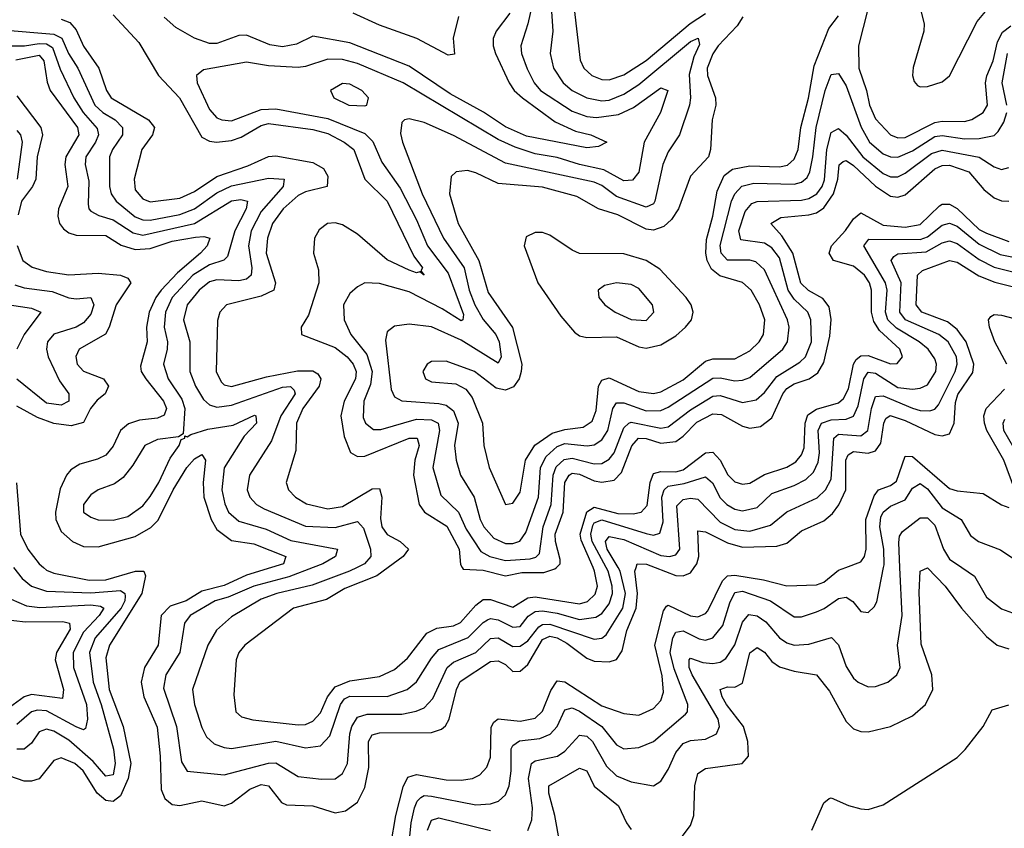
# Model space of a CAD drawing. Header units: inches. Extents: x 884549 to 1028252, y 526810 to 653624.
# Tile 895 of 1056: x 981078 to 983738, y 639295 to 641481. Entities that reach past the tile are written whole.
import ezdxf

# ---------------------------------------------------------------- set-up
doc = ezdxf.new("R2010")
doc.units = ezdxf.units.IN
doc.header["$MEASUREMENT"] = 0
doc.layers.add('A9683', color=7, linetype='Continuous')
doc.layers.add('A9684', color=7, linetype='Continuous')

msp = doc.modelspace()

# ---------------------------------------------------------------- linework, layer by layer
at = {"layer": 'A9683', "color": 5}
for points, elevation in [([(981141.9, 640000), (981150, 639993.2), (981170, 639984.3), (981265.5, 639965.5), (981310, 639966.4), (981390.1, 639990.1), (981412.9, 639990), (981417.2, 639977.2), (981407.8, 639930), (981320, 639790), (981310, 639755.6), (981319.1, 639670), (981357.1, 639570), (981377.7, 639470), (981370.8, 639430), (981350, 639383), (981330, 639367.4), (981310, 639370.5), (981287.4, 639390), (981248.9, 639450), (981226.4, 639470), (981190, 639485.1), (981170, 639478.6), (981130, 639429.1), (981110, 639422.6), (981090, 639422.5), (981030, 639443)], 2380), ([(981061.3, 640000), (981084.8, 639970), (981110, 639949.4), (981150, 639935.7), (981270, 639931.8), (981350, 639937.6), (981361.5, 639930), (981362.2, 639922.2), (981361.7, 639910), (981352.2, 639890), (981281.6, 639810), (981266.5, 639770), (981276.6, 639690), (981298.1, 639630), (981330.8, 639509.2), (981335.4, 639470), (981330, 639439.9), (981310, 639435.8), (981275.8, 639475.8), (981210, 639533), (981170, 639557.9), (981150, 639563.3), (981130, 639555.5), (981110, 639525.2), (981090, 639508.5), (981070, 639508.5)], 2360), ([(981758.1, 640000), (981690, 639979.1), (981630, 639951.4), (981570, 639935.9), (981527.3, 639910), (981484.2, 639895.8), (981459.9, 639870), (981451.7, 639790), (981414.4, 639730), (981405.9, 639690), (981412.7, 639650), (981448.8, 639568.8), (981457.1, 639490), (981459.8, 639399.8), (981470, 639376), (981490, 639359.3), (981510, 639356.3), (981570, 639369.3), (981630, 639355.6), (981650, 639363.3), (981699.1, 639400.9), (981730, 639413.3), (981750.1, 639410), (981785.2, 639365.2), (981798.3, 639358.3), (981870, 639355.4), (981930, 639336.5), (981958, 639342), (981990, 639366), (982010, 639405), (982020.9, 639459.1), (982019.6, 639530), (982030, 639547.3), (982050, 639553.1), (982190, 639554.3), (982217.1, 639562.9), (982227.9, 639572.1), (982237.7, 639590), (982257.5, 639670), (982267.8, 639692.2), (982350, 639745.5), (982370, 639747.7), (982390, 639737.7), (982410, 639718.8), (982430, 639719.7), (982450, 639738.1), (982490, 639805.6), (982510, 639814.1), (982530, 639809.8), (982555.9, 639795.9), (982610, 639754.9), (982630, 639746.7), (982670, 639744.8), (982690, 639751.6), (982705.4, 639774.6), (982718, 639830), (982743.1, 639890), (982746.6, 639930), (982739.5, 639990), (982742.8, 640000)], 2420), ([(981870.4, 640000), (981805, 639975), (981710.1, 639950), (981640.5, 639919.5), (981606, 639910), (981538.6, 639870), (981523, 639850), (981510.4, 639770), (981472.6, 639710), (981466.4, 639673.6), (981500.9, 639570), (981514.9, 639474.9), (981530, 639449.6), (981630, 639439.5), (981750, 639471), (981770, 639472.2), (981830, 639434.9), (981892.6, 639427.4), (981930, 639429.1), (981950, 639442.8), (981963.1, 639470), (981969.2, 639550), (981974.8, 639570), (981990, 639595.1), (982016.1, 639603.9), (982110, 639603.6), (982148.4, 639611.6), (982170, 639621.1), (982194.2, 639645.8), (982232.6, 639730), (982250, 639744.4), (982310, 639770.6), (982350, 639807.9), (982370, 639809.8), (982410, 639786.2), (982430, 639787.1), (982450, 639801.8), (982480.3, 639839.7), (982490, 639845.8), (982510, 639846.8), (982630, 639806.6), (982650, 639809), (982661.8, 639818.2), (982707.2, 639890), (982714.5, 639930), (982700.3, 639990), (982694.4, 640000)], 2440), ([(981989.1, 640000), (981968.9, 639990), (981867.4, 639952.6), (981772.7, 639930), (981730, 639914.7), (981650, 639867), (981609.3, 639830.7), (981586.1, 639790), (981544.7, 639670), (981550.1, 639630), (981570, 639567.1), (981582.5, 639542.5), (981603.2, 639523.2), (981630, 639513), (981650, 639510.9), (981770, 639530.8), (981850, 639512.8), (981890, 639518.3), (981915.2, 639544.8), (981944.3, 639630), (981955.4, 639644.6), (981970, 639652.4), (982070, 639651.7), (982124.1, 639670), (982150, 639691), (982190, 639755.2), (982210, 639778.5), (982289.6, 639810.4), (982330, 639851.8), (982341.7, 639858.3), (982350, 639861.9), (982370, 639858.9), (982410, 639838.4), (982430, 639840.7), (982451.5, 639868.5), (982470, 639881.1), (982490, 639882.6), (982530, 639876.5), (982590, 639859.2), (982634.5, 639865.5), (982650, 639875.6), (982670, 639901.4), (982678.8, 639930), (982678.3, 639950), (982667.6, 639990), (982662.2, 640000)], 2460), ([(982073.3, 640000), (982042.9, 639977.2), (981956.5, 639943.5), (981906.2, 639913.8), (981817.7, 639890), (981685.9, 639790), (981669.6, 639770), (981662.9, 639750), (981656.1, 639656.1), (981662, 639610), (981676.8, 639596.8), (981707.9, 639587.9), (981830, 639574.5), (981850, 639576), (981870, 639584.5), (981890, 639607.2), (981909.5, 639650.5), (981930, 639677.9), (981970, 639693.3), (982050, 639705.2), (982090, 639724.4), (982125, 639755), (982177.7, 639822.3), (982204.2, 639835.8), (982250, 639842.8), (982268.2, 639851.8), (982310, 639898.4), (982330, 639913.7), (982350, 639913.4), (982410, 639892.9), (982450, 639918.5), (982470, 639921.1), (982590, 639901.6), (982611.9, 639908.1), (982632.2, 639927.8), (982638.3, 639950), (982630.9, 639990), (982626.5, 640000)], 2480), ([(982080.1, 639250), (982093.8, 639330), (982113.3, 639406.7), (982126.6, 639433.4), (982150, 639440.7), (982230, 639425.9), (982270, 639425.1), (982301.1, 639430), (982320.6, 639439.4), (982339.7, 639460.3), (982350, 639487.6), (982351.8, 639568.2), (982358.2, 639581.8), (982370, 639591.2), (982430, 639584.6), (982470, 639592.9), (982490, 639611.3), (982512.8, 639667.2), (982530, 639694), (982550, 639691.4), (982650, 639626.5), (982710, 639605), (982750, 639600.5), (982790, 639618.8), (982810, 639640.9), (982816.7, 639663.3), (982813, 639707), (982793.3, 639790), (982817.2, 639882.8), (982824.7, 639895.3), (982830, 639898.4), (982890, 639869.6), (982910, 639866.5), (982930, 639875.4), (982936.8, 639883.2), (982976.3, 639963.7), (982990, 639977.8), (983010, 639979.7), (983086.8, 639966.8), (983150, 639950.6), (983230, 639953.3), (983250, 639960.5), (983290, 639992.7), (983309.7, 640000)], 2380), ([(982125.2, 639210), (982135.5, 639310), (982144, 639350), (982151.7, 639368.3), (982161.5, 639378.5), (982170, 639383.8), (982190, 639381.6), (982310, 639358.7), (982350, 639361.3), (982371.3, 639368.7), (982390, 639385.5), (982399.7, 639410), (982405.2, 639450), (982405.8, 639510), (982410, 639518.8), (982428.2, 639531.8), (982482.6, 639537.4), (982510.8, 639549.2), (982529.7, 639570.3), (982550, 639615.5), (982570, 639620.4), (982590, 639611.7), (982650, 639570), (982690, 639520.4), (982710.1, 639510.1), (982750, 639513.4), (982790, 639530.1), (982876, 639604), (982881.4, 639610), (982883.1, 639630), (982846.2, 639726.2), (982835, 639770), (982841.9, 639810), (982850, 639825.2), (982870, 639828.6), (982913, 639807), (982930, 639803.6), (982950.2, 639809.8), (982977.1, 639842.9), (982995.9, 639904.1), (983010, 639932.8), (983030, 639935.8), (983105.7, 639910), (983170, 639866.3), (983190, 639866.4), (983230, 639880.5), (983250.9, 639889.1), (983290, 639916), (983310, 639919.6), (983328.3, 639908.3), (983350, 639881.1), (983370, 639878.4), (983386.2, 639893.8), (983392.9, 639907.1), (983411.6, 640000)], 2360), ([(982272.8, 640000), (982275.4, 639995.4), (982330, 639992.8), (982390, 639977.8), (982433.8, 639986.2), (982493.8, 639986.2), (982523.8, 639996.2), (982527.6, 640000)], 2520), ([(982450, 639289.2), (982461.7, 639318.3), (982463, 639350), (982452.6, 639430), (982460.8, 639470), (982470, 639477.3), (982530.5, 639490), (982550, 639503.3), (982590, 639547.2), (982610, 639544), (982625.5, 639530), (982663, 639463), (982690, 639436.8), (982730, 639420.5), (982789.8, 639410.2), (982810, 639422.3), (982830, 639454.4), (982850, 639500.1), (982870, 639524.2), (982890, 639532.2), (982930, 639535.7), (982960.5, 639550), (982968.6, 639570), (982964.2, 639590), (982894.1, 639710), (982886.5, 639730), (982885.9, 639750), (982890, 639755.4), (982923.5, 639743.5), (982950, 639740.1), (982970, 639744.5), (982985.7, 639754.3), (983010, 639791.3), (983030, 639852.7), (983047.1, 639872.9), (983070, 639869.4), (983093, 639853), (983130, 639809.7), (983150, 639796.3), (983170, 639790.1), (983210, 639792.8), (983270.9, 639810.9), (983290, 639791.3), (983310, 639732), (983330, 639700.6), (983342.6, 639690), (983370, 639677.7), (983390, 639678.5), (983423.1, 639690), (983447.2, 639710), (983456, 639730), (983449, 639790), (983461.7, 639870), (983455.5, 640000)], 2340), ([(982794.1, 640000), (982850, 639978), (982870, 639977.7), (982890, 639985.9), (982899.8, 640000)], 2420), ([(982867.5, 639272.5), (982890, 639302.8), (982899.2, 639330), (982901.4, 639410), (982910, 639442.9), (982930, 639456.3), (983029.9, 639470.1), (983046.6, 639490), (983045.2, 639530), (983033.1, 639570), (982987.5, 639630), (982975, 639650), (982969.9, 639670), (982990, 639677.4), (983010, 639676.8), (983030, 639687.5), (983050, 639769.5), (983070, 639783.6), (983090, 639771), (983110, 639746.1), (983130, 639731.7), (983170, 639719.7), (983230, 639709.5), (983265.4, 639665.4), (983310, 639584.1), (983330, 639564), (983350, 639556.8), (983370, 639555.9), (983430, 639570.1), (983490, 639598.9), (983524.9, 639630), (983544.7, 639670), (983541.7, 639710), (983513.2, 639793.2), (983507.6, 639932.4), (983510, 639990.3), (983530, 639999.4), (983578.3, 639950), (983621.8, 639890), (983690, 639813.7), (983718.6, 639790), (983750, 639780.1)], 2320), ([(983622.6, 640000), (983656.7, 639976.7), (983690, 639919.5), (983730, 639887.9), (983770, 639873.9), (983790, 639875.4), (983850, 639907.6), (983930.8, 639970), (983950, 639991.4), (983953.7, 640000)], 2340), ([(981054.7, 639914.7), (981096.4, 639896.4), (981131.8, 639891.8), (981270, 639898.9), (981295.9, 639895.9), (981304.8, 639890), (981292.7, 639870), (981250, 639824.9), (981222.2, 639770), (981222.6, 639730), (981257.9, 639630), (981261, 639590), (981255.4, 639564.6), (981250, 639560.8), (981230.6, 639569.4), (981150, 639612.9), (981125.8, 639614.2), (981110, 639609.9), (981070, 639575.3)], 2340), ([(981030, 639860.8), (981093.3, 639853.3), (981194.2, 639854.2), (981211.8, 639850), (981213.8, 639833.8), (981176.8, 639770), (981173.5, 639750), (981196.2, 639670), (981193.7, 639646.3), (981110, 639656.4), (981090, 639650.2), (981050, 639621.5)], 2320), ([(983217.4, 639290), (983250, 639364), (983264.7, 639375.3), (983270, 639377), (983316.4, 639356.4), (983350, 639347.2), (983370, 639345.8), (983410, 639358.3), (983610, 639486.8), (983632.2, 639507.8), (983680.2, 639570), (983705.1, 639614.9), (983750, 639628.4)], 2280), ([(982552.3, 639170), (982523.2, 639330), (982507, 639390), (982506.8, 639410), (982590, 639457.7), (982610, 639450.6), (982630, 639408.9), (982695.6, 639355.6), (982716.8, 639310), (982730, 639292.1)], 2320), ([(982179.4, 639290), (982190, 639316.9), (982210, 639323.4), (982349.5, 639289.5)], 2340)]:
    msp.add_lwpolyline(points, dxfattribs=dict(at, elevation=elevation))
at = {"layer": 'A9684', "color": 5}
for points, elevation in [([(982470, 641558.1), (982450.6, 641469.4), (982431.7, 641410), (982433.5, 641390), (982448.6, 641348.6), (982467.9, 641310), (982484.5, 641290), (982570, 641233.9), (982610, 641219.2), (982636.4, 641216.4), (982695.5, 641224.5), (982736, 641244), (982810, 641296.9), (982828.9, 641290), (982809.3, 641230), (982765.1, 641150), (982750, 641069.1), (982733.1, 641046.9), (982710, 641045.3), (982655.4, 641075.4), (982590, 641089.5), (982530, 641108.5), (982470, 641118.5), (982416.5, 641136.5), (982370, 641157.3), (982113.3, 641310), (981990, 641362.6), (981950, 641373.4), (981910, 641374.5), (981850, 641354.3), (981830, 641351.9), (981750, 641356.6), (981690, 641366.5), (981574.1, 641345.9), (981555.6, 641330), (981557.5, 641310), (981590, 641238), (981610, 641215.7), (981623.6, 641210), (981650, 641207.9), (981730, 641238), (981770, 641240.3), (981910, 641214.2), (982010, 641173.3), (982031.3, 641151.3), (982055.9, 641095.9), (982105.6, 641025.6), (982150, 640939.8), (982179.6, 640870), (982235.6, 640795.6), (982276.3, 640683.7), (982274.4, 640670), (982270, 640667.2), (982219.2, 640699.2), (982130, 640745.2), (982050, 640767.5), (982010, 640769.9), (981990, 640759.1), (981970, 640740.6), (981952.5, 640710), (981954.3, 640670), (981972.3, 640630), (982015.6, 640575.6), (982030.3, 640530), (982025.4, 640494.6), (982007, 640450), (982005.7, 640405.7), (982011.7, 640390), (982033.3, 640373.2), (982053.2, 640373.2), (982150, 640400.8), (982190, 640399.6), (982208.2, 640390), (982211.7, 640370), (982193.7, 640270), (982215.2, 640195.2), (982263.5, 640150), (982283.4, 640103.4), (982323.2, 640043.2), (982347.5, 640030), (982390, 640019.3), (982456.8, 640023.2), (982472.4, 640027.6), (982482, 640038), (982491.6, 640110), (982513.5, 640170), (982519, 640250), (982527.4, 640272.6), (982548.3, 640291.7), (982570, 640295.7), (982630, 640279.9), (982650, 640281.5), (982670, 640292.6), (982683.5, 640310), (982710, 640377.7), (982723, 640390), (982730, 640392.8), (982810, 640377), (982830, 640380.7), (982890, 640426.6), (982950, 640463.6), (982970, 640465.1), (983030, 640446.2), (983067.1, 640452.9), (983090, 640473.5), (983123.5, 640516.5), (983185.1, 640554.9), (983200.8, 640570), (983217, 640610), (983214.6, 640670), (983206.5, 640690), (983170, 640725.5), (983153.8, 640750), (983130, 640837), (983110, 640864.2), (983090, 640877.1), (983025.7, 640885.7), (983020.5, 640910), (983037.5, 640962.5), (983055.5, 640984.5), (983070.4, 640989.6), (983190, 640992.9), (983210, 640997.7), (983230.8, 641010), (983246, 641030), (983251.9, 641048.1), (983258.1, 641130), (983270, 641176), (983290, 641186.9), (983310, 641168.9), (983355.7, 641110), (983410, 641064.9), (983430, 641056.2), (983450, 641056.3), (983470, 641065.7), (983541.1, 641118.9), (983570, 641128.6), (983669.5, 641109.5), (983710, 641083.6), (983730, 641076.1), (983750, 641081.3)], 2540), ([(982512.2, 641530), (982517.6, 641450), (982510.4, 641390), (982520.1, 641350), (982545.8, 641310), (982570, 641289.8), (982609.6, 641269.7), (982650, 641262.1), (982670, 641263.7), (982710, 641279.7), (982750, 641305.9), (982890, 641422.1), (982910.7, 641430.7), (982914, 641414), (982899.3, 641380.7), (982886.7, 641333.3), (982890.1, 641270), (982886.8, 641250), (982859.9, 641170), (982830, 641123.4), (982815.2, 641090), (982793.6, 640990), (982790, 640983.2), (982770, 640973.9), (982690, 641003), (982650, 641033), (982630, 641041.4), (982390, 641093), (982250, 641168.1), (982170, 641203), (982130, 641213), (982117.3, 641210), (982110, 641202.7), (982106.8, 641173.2), (982111.5, 641150), (982165.3, 641010), (982222.6, 640890), (982278.2, 640810), (982292.1, 640750), (982307.4, 640710), (982330, 640670.4), (982363.7, 640630), (982373.1, 640610), (982378.7, 640570), (982370, 640552.3), (982270, 640614.7), (982190, 640650.3), (982130, 640658.2), (982090, 640652.7), (982070, 640636.9), (982065.5, 640614.5), (982081.6, 640481.6), (982090, 640461.7), (982110, 640451), (982210, 640443.7), (982230, 640439.2), (982250, 640423.3), (982262.2, 640390), (982252.5, 640330), (982257.1, 640290), (982268.9, 640250), (982305.3, 640190), (982321.4, 640130), (982332, 640110), (982359, 640079), (982390, 640065.3), (982410, 640064.6), (982428.9, 640071.1), (982444.9, 640095.1), (982478.9, 640190), (982484.6, 640270), (982499.7, 640300.3), (982530, 640327.5), (982550, 640335.2), (982610.6, 640329.4), (982630, 640332.1), (982650, 640344.8), (982666.2, 640370), (982679.8, 640430), (982690, 640445.3), (982710, 640445.2), (982770, 640423.9), (982810, 640424.6), (982830, 640433.2), (982950, 640511.8), (982970, 640512.9), (983010, 640504.5), (983030, 640506.1), (983050, 640514.1), (983139.7, 640590), (983152.1, 640610), (983156.9, 640650), (983152.2, 640670), (983090, 640804.6), (983066.4, 640826.4), (983050, 640830.5), (982990, 640830.9), (982972.6, 640850), (982970.2, 640870.2), (983001.1, 640990), (983009.7, 641010.3), (983029, 641031), (983061.3, 641038.7), (983170, 641036.6), (983190, 641042.1), (983205.3, 641054.7), (983212.7, 641070), (983220.5, 641110), (983229.2, 641190), (983254.1, 641290), (983270, 641332.7), (983290, 641335.4), (983310, 641301.9), (983350.7, 641190.7), (983373.2, 641150), (983410, 641118.1), (983430, 641110.6), (983450, 641109.5), (983490, 641126.4), (983550, 641164.9), (983570, 641167.9), (983630, 641158.7), (983670, 641159.5), (983710, 641168.4), (983721.2, 641178.8), (983736.2, 641203.8), (983744.4, 641230)], 2560), ([(983506.2, 641530), (983520.8, 641470), (983520.3, 641450), (983491.5, 641351.5), (983489.6, 641330), (983494.1, 641314.1), (983503.3, 641303.3), (983510, 641299.5), (983530, 641300.6), (983570, 641312.6), (983590, 641329.6), (983664, 641476), (983700.5, 641519.5)], 2620), ([(981330, 641494.3), (981399.5, 641419.5), (981452.3, 641330), (981509.5, 641269.5), (981570, 641163.7), (981590, 641152.4), (981609.8, 641149.8), (981650, 641154.8), (981676.1, 641163.9), (981730, 641195.3), (981750, 641200.5), (981870, 641183.8), (981910, 641173.4), (981954.6, 641150), (981980.2, 641130), (982010.3, 641050.3), (982070.7, 640990.7), (982142.1, 640842.1), (982165.7, 640810), (982161.7, 640801.7), (982170.2, 640790), (982159, 640799), (982150, 640796.8), (982130, 640803.6), (982070, 640831.5), (981990, 640901.4), (981950, 640926.6), (981930, 640932.3), (981909.6, 640930.4), (981886.7, 640913.3), (981874.4, 640890), (981871.7, 640850), (981885.1, 640805.1), (981885.7, 640770), (981857.9, 640682.1), (981837.8, 640650), (981838.6, 640630), (981930, 640595.1), (981962.5, 640570), (981978.6, 640550), (981986.3, 640530), (981984.9, 640510), (981954.1, 640450), (981945.5, 640410), (981954, 640354), (981971.4, 640311.4), (981990, 640300.1), (982010, 640301.2), (982129.9, 640350), (982151.2, 640350), (982156.8, 640330), (982144.9, 640290), (982141.4, 640250), (982156.7, 640170), (982170.9, 640150), (982231.6, 640111.6), (982264.6, 640050), (982268.2, 640008.2), (982272.8, 640000)], 2520), ([(982401.5, 641498.5), (982364.7, 641450), (982357.2, 641430), (982357.2, 641410), (982363.5, 641390), (982400, 641310), (982413.8, 641290), (982436.1, 641270), (982524.5, 641204.5), (982579.3, 641179.3), (982620.3, 641170), (982663.6, 641150), (982641.6, 641138.4), (982610, 641134.8), (982446.5, 641166.5), (982390, 641191.7), (982330.7, 641230.7), (982240.6, 641280.6), (982130, 641355.7), (981970, 641418.4), (981870, 641436.2), (981825.4, 641414.6), (981787.5, 641407.5), (981753.4, 641413.4), (981690, 641439.3), (981670, 641438.4), (981610, 641416.4), (981590, 641417.1), (981550, 641431.4), (981499.6, 641459.6), (981468, 641488)], 2520), ([(982263.2, 641490), (982249.1, 641430.9), (982252.2, 641387.8), (982235.2, 641384.8), (982150.4, 641430.4), (982050, 641466.4), (981978.9, 641498.9)], 2480), ([(983031.3, 641488.6), (983015.7, 641464.3), (982964.3, 641410), (982950, 641388.8), (982935.2, 641350), (982935.4, 641330), (982957.5, 641270), (982958.2, 641250), (982948, 641210), (982944, 641130), (982938.4, 641110), (982890, 641058.2), (982857.6, 640970), (982838.9, 640941.1), (982818.1, 640921.9), (982790, 640912.4), (982770, 640914.8), (982693.6, 640953.6), (982641.6, 640970), (982582.8, 641002.8), (982490, 641028.6), (982370, 641038.3), (982310, 641066.9), (982287.1, 641072.9), (982256.4, 641070), (982243.3, 641056.7), (982239.2, 641010), (982261.8, 640930), (982318.2, 640830), (982343.1, 640743.1), (982408.6, 640648.6), (982434, 640550), (982432.6, 640530), (982426.9, 640510), (982411.9, 640488.1), (982390, 640479.2), (982364.5, 640484.5), (982306.3, 640530), (982230, 640558.1), (982190, 640557), (982178.6, 640550), (982166.9, 640530), (982174.2, 640510), (982190, 640502.3), (982256.3, 640496.3), (982282.6, 640482.6), (982300.1, 640460.1), (982328.4, 640390), (982331.7, 640330), (982346, 640270), (982390, 640170.3), (982410, 640174.4), (982430, 640203.5), (982443.7, 640290), (982469.2, 640330.8), (982516.6, 640363.4), (982550, 640373.2), (982600.1, 640379.9), (982624.2, 640395.8), (982635.3, 640424.7), (982641.3, 640490), (982650, 640506.7), (982670, 640512.7), (982750, 640476), (982790, 640470.1), (982810, 640475.3), (982870, 640507.3), (982930, 640557.7), (982950, 640563.9), (983010, 640564), (983050, 640585.5), (983075.8, 640610), (983086.8, 640630), (983090.6, 640670), (983075.9, 640710), (983053.5, 640750), (983030, 640770.6), (982968.8, 640788.8), (982946.8, 640806.8), (982934.6, 640830), (982931, 640850), (982933.2, 640886.8), (982950.4, 640950), (982962.2, 641017.8), (982980.6, 641059.4), (983003.3, 641076.7), (983050, 641085.7), (983130, 641083.1), (983151.8, 641088.2), (983170, 641103.6), (983180.5, 641130), (983187.8, 641190), (983208.8, 641268.8), (983224.1, 641355.9), (983263.2, 641456.8), (983290, 641491.6)], 2580), ([(982576, 641510), (982591.4, 641371.4), (982601.8, 641350), (982623, 641330), (982650, 641318.9), (982670, 641318.2), (982710, 641332.1), (982770, 641370.3), (982889.2, 641470.8), (982930, 641497.7)], 2580), ([(983369.3, 641509.3), (983343.4, 641410), (983344.4, 641350), (983365.1, 641290), (983373.6, 641250), (983390, 641212.8), (983430, 641169.7), (983450, 641161.9), (983470, 641162.4), (983550, 641203.1), (983570, 641206.9), (983630, 641205.7), (983650, 641211.3), (983680.4, 641230), (983692.6, 641250), (983686.8, 641310), (983690.4, 641329.6), (983707.6, 641370), (983719, 641421), (983732.9, 641447.1), (983755.4, 641464.6)], 2580), ([(981190, 641482.9), (981213.4, 641473.4), (981230, 641453.8), (981249.9, 641409.9), (981291.1, 641350), (981312.6, 641290), (981324.9, 641270), (981425.9, 641210), (981442.2, 641190), (981436.7, 641170), (981407.6, 641130), (981386.7, 641050), (981390, 641021.2), (981410, 640996.3), (981430, 640988.9), (981510, 640998.1), (981550, 641016.3), (981610, 641056.7), (981693.9, 641086.1), (981750, 641111.1), (981770, 641112.6), (981870, 641095.3), (981898.5, 641078.5), (981910, 641057.7), (981908.3, 641030), (981850, 641016), (981830, 641006.1), (981789.5, 640970), (981761, 640930), (981746.9, 640890), (981743.9, 640850), (981768.8, 640770), (981764.5, 640750), (981730, 640733.2), (981636, 640710), (981618.2, 640690), (981612, 640668), (981608.9, 640530), (981621.8, 640501.8), (981630, 640493.9), (981649.8, 640489.8), (981744.4, 640515.6), (981828.1, 640531.9), (981870, 640531.3), (981883.4, 640523.4), (981891.4, 640510), (981886.8, 640490), (981842.5, 640430), (981825.9, 640390), (981823.5, 640316.5), (981797.9, 640230), (981804.2, 640210), (981822.7, 640190), (981852.4, 640172.4), (981910, 640158.3), (981950, 640165.1), (982030, 640212.8), (982050, 640213.2), (982056.4, 640190), (982052.2, 640132.2), (982056.4, 640110), (982070, 640089.7), (982105.7, 640070), (982127.8, 640050), (982113.4, 640030), (982073.3, 640000)], 2480), ([(981030, 641453.9), (981170, 641442.2), (981191.4, 641431.4), (981209.5, 641389.5), (981235, 641350), (981280.5, 641250), (981302.2, 641230), (981335.9, 641210), (981355.8, 641190), (981355.5, 641170), (981328.5, 641130), (981320.4, 641110), (981320.2, 641030), (981324.4, 641010), (981338.4, 640990), (981390, 640948.1), (981410, 640939.7), (981430, 640939.3), (981510, 640954.7), (981550, 640970), (981610, 641013.1), (981650, 641032.2), (981750, 641052.6), (981792, 641050), (981789.6, 641030), (981730, 640962.2), (981702.9, 640910), (981695.7, 640870), (981704.7, 640810), (981703.1, 640790), (981690, 640779.6), (981670, 640775.4), (981610, 640778), (981590, 640772.2), (981562.5, 640750), (981530.4, 640710), (981520.2, 640670), (981537.3, 640610), (981537, 640530), (981552.3, 640490), (981574.4, 640454.4), (981590, 640439.5), (981610, 640433.8), (981650, 640438.7), (981787.9, 640487.9), (981809.3, 640489.3), (981819.5, 640479.5), (981821.9, 640470), (981783.5, 640410), (981757.6, 640342.3), (981698.7, 640250), (981692.4, 640210), (981699.1, 640190), (981717.2, 640170), (981738.3, 640158.3), (981850, 640111.4), (981930, 640108.2), (981990, 640124.4), (982006.7, 640106.7), (982025.6, 640050), (982026, 640030), (982009.2, 640010), (981989.1, 640000)], 2460), ([(981049.2, 641410.8), (981090.8, 641410.8), (981130, 641417), (981150, 641415.4), (981166.1, 641406.1), (981187, 641347), (981224, 641270), (981249, 641230), (981286.8, 641186.8), (981290.4, 641170), (981282.7, 641150), (981256.6, 641110), (981254.7, 641090), (981264.9, 641044.9), (981262.5, 640982.5), (981264.1, 640970), (981270, 640963.4), (981291.6, 640951.6), (981330, 640940.3), (981384.4, 640904.4), (981410, 640898.1), (981550, 640930.2), (981650, 640991.1), (981675.2, 640995.2), (981693.2, 640990), (981689.7, 640970), (981658.9, 640910), (981638.9, 640841.1), (981629.3, 640830.7), (981590, 640818.1), (981545.4, 640790), (981489.8, 640730), (981471.2, 640690), (981467.7, 640650), (981476.6, 640610), (981476.4, 640590), (981466, 640550), (981478.7, 640510), (981515.3, 640455.3), (981524.1, 640430), (981518.9, 640361.1), (981506.6, 640353.4), (981450, 640346.2), (981415.6, 640330), (981383.5, 640276.5), (981356.9, 640243.1), (981333.6, 640226.4), (981290, 640209.9), (981270, 640196.4), (981250.1, 640170), (981250.2, 640150), (981270, 640136.1), (981289.3, 640129.3), (981330, 640127.8), (981370, 640138.3), (981410, 640166.8), (981430, 640192), (981453.8, 640230), (981484.5, 640295.5), (981508.7, 640330), (981513.6, 640346.4), (981523.7, 640350), (981523.7, 640356.3), (981530, 640352.9), (981540.1, 640359.9), (981586.3, 640373.7), (981654.8, 640385.2), (981711.6, 640411.6), (981715.5, 640410), (981717.4, 640390), (981684.5, 640355.5), (981630, 640269.8), (981623.7, 640210), (981631.8, 640171.8), (981641.6, 640150), (981670, 640125.5), (981743.4, 640103.4), (981810, 640072.8), (981936.2, 640050), (981930.7, 640030), (981896.6, 640010), (981870.4, 640000)], 2440), ([(981067.4, 641372.6), (981130, 641385.1), (981142.9, 641370), (981151.9, 641311.9), (981159.9, 641290), (981234.2, 641190), (981237.7, 641170), (981202.7, 641110), (981199.8, 641090), (981208.1, 641030), (981182.3, 640970), (981180.4, 640950), (981185.5, 640930), (981196, 640916), (981210, 640905), (981230, 640898.2), (981310, 640897.7), (981351.8, 640871.8), (981390, 640860.2), (981430, 640862.2), (981490, 640882.2), (981553, 640893), (981575.2, 640895.2), (981591.4, 640890), (981584.4, 640870), (981565.7, 640850), (981503.6, 640796.4), (981459.7, 640750), (981445.4, 640730), (981427.7, 640690), (981420.7, 640650), (981422.2, 640610), (981404, 640544), (981406.1, 640530), (981418.2, 640510), (981465.9, 640450), (981473.9, 640430), (981468, 640411.9), (981450, 640403.9), (981401.6, 640398.4), (981371.4, 640388.6), (981349.6, 640370.3), (981330, 640328.5), (981310, 640303.5), (981287.5, 640292.5), (981240.3, 640279.7), (981215.5, 640264.5), (981203.9, 640250), (981186.9, 640213.1), (981174.6, 640150), (981175, 640130), (981190, 640097.5), (981220.4, 640070), (981250, 640057.2), (981290, 640056.1), (981390, 640083.7), (981431.7, 640108.3), (981452, 640128), (981492.2, 640210), (981529.4, 640270.6), (981550, 640293.7), (981570, 640305.3), (981579.6, 640290), (981573, 640230), (981575, 640190), (981594.7, 640130), (981610, 640103), (981650, 640073.2), (981710, 640064), (981796.6, 640030), (981790.6, 640010), (981758.1, 640000)], 2420), ([(983744.8, 641250), (983732.2, 641310), (983746.7, 641390)], 2560), ([(981070, 641275), (981134.7, 641190), (981139.5, 641170), (981124.7, 641110), (981121.5, 641050), (981112.2, 641030), (981082.6, 640990), (981073.8, 640953.8)], 2380), ([(981070, 641181.6), (981080.1, 641170), (981084.1, 641150), (981071.1, 641050)], 2360), ([(982527.6, 640000), (982537.8, 640010), (982538.2, 640021.8), (982525, 640070), (982524.1, 640090), (982546.1, 640150), (982550, 640230), (982562.3, 640250), (982570, 640254.8), (982590, 640252.6), (982630, 640234.1), (982650, 640230.5), (982683.7, 640236.3), (982703.5, 640256.5), (982731.2, 640328.8), (982749.2, 640350), (982770, 640348.7), (982810, 640335.9), (982850, 640341.1), (982870, 640354.9), (982907.2, 640392.8), (982950, 640415.3), (982973.5, 640413.5), (983030, 640381.9), (983050, 640376.6), (983078.6, 640381.4), (983110, 640404.7), (983139.6, 640470), (983150, 640483.7), (983170, 640496.9), (983210.1, 640509.9), (983233.7, 640526.3), (983250, 640554.4), (983265.9, 640625.9), (983269.9, 640670.1), (983264.4, 640704.4), (983247.7, 640727.7), (983208.9, 640748.9), (983188.4, 640768.4), (983166.5, 640850), (983136.5, 640896.5), (983106.6, 640930), (983133.6, 640946.4), (983210, 640953.4), (983230, 640959), (983250, 640972), (983276.5, 641010), (983287.5, 641050), (983291.7, 641088.3), (983302.3, 641097.7), (983310, 641100.3), (983330, 641086.8), (983390, 641031.3), (983430, 641004.1), (983450, 641001.2), (983470, 641007.5), (983550, 641077.9), (983570, 641086.8), (983590, 641087.7), (983642, 641070), (983682.4, 641022.4), (983710, 640999.5), (983730, 640991.2), (983750, 640990.5)], 2520), ([(982626.5, 640000), (982594.2, 640074.2), (982592.1, 640090), (982609.5, 640150.5), (982630, 640163.5), (982694, 640146), (982734.9, 640145.1), (982756.5, 640150), (982772.7, 640167.3), (982781.1, 640230), (982790, 640253.8), (982810, 640260), (982850, 640258.6), (982870, 640263.7), (982930, 640310.1), (982950, 640312), (982969.9, 640289.8), (982990.9, 640250.9), (983010, 640232.1), (983030, 640225.3), (983050, 640228.1), (983090, 640251.6), (983150, 640271), (983174.2, 640285.8), (983190, 640304.6), (983196.6, 640323.4), (983200.1, 640390), (983207.3, 640412.7), (983230, 640427.7), (983290, 640445.1), (983303.2, 640456.8), (983316.8, 640483.2), (983330, 640550), (983337.7, 640562.3), (983350, 640572.1), (983370, 640573.4), (983430, 640551.1), (983448, 640552), (983463, 640570), (983455, 640590), (983400.4, 640640.4), (983385.4, 640665.4), (983379.1, 640690), (983378.6, 640750), (983373.2, 640770), (983360.4, 640790), (983330, 640815), (983276, 640830), (983264.2, 640850), (983271.1, 640870), (983308.5, 640911.5), (983330, 640943), (983350, 640958.7), (983410, 640925.5), (983470, 640919.7), (983510, 640927.4), (983562.5, 640977.5), (983570, 640982.6), (983590, 640981.9), (983610, 640970.3), (983670, 640913.6), (983690, 640903.7), (983750, 640881.8)], 2480), ([(982662.2, 640000), (982624.5, 640070), (982620.8, 640090), (982626, 640114), (982630, 640121.1), (982650, 640128.9), (982770, 640091.7), (982790, 640087.8), (982807, 640093), (982816.3, 640123.7), (982812.1, 640190), (982818.7, 640210), (982830, 640219.7), (982873, 640227), (982930, 640245.5), (982949, 640229), (982970, 640188.8), (982987.7, 640170), (983010, 640157.6), (983030, 640153), (983070, 640162.5), (983110, 640200.1), (983170, 640221.4), (983201.6, 640238.4), (983221.8, 640258.2), (983234.8, 640285.2), (983238.8, 640310), (983235.2, 640370), (983243.9, 640390), (983270, 640399.3), (983310, 640401.1), (983330.5, 640409.5), (983343.1, 640436.9), (983358.1, 640510), (983370, 640528.5), (983390, 640525.3), (983450, 640486.9), (983490, 640482.2), (983510, 640484.5), (983530, 640494.1), (983552.5, 640530), (983554.5, 640550), (983550, 640564.5), (983531.6, 640590), (983507.4, 640610), (983446.7, 640646.7), (983423.2, 640670), (983416.7, 640690), (983420.9, 640750), (983417.1, 640770), (983357.8, 640870), (983372, 640888), (983510, 640887.1), (983530, 640894.4), (983570, 640925.7), (983590, 640931), (983610, 640923.1), (983670, 640874.4), (983726.2, 640846.2), (983785.2, 640834.8)], 2460), ([(982694.4, 640000), (982664.8, 640050), (982660.7, 640070), (982670, 640083.8), (982710, 640076), (982810, 640032.9), (982833, 640030), (982850, 640034.5), (982861.2, 640050), (982853.3, 640166.7), (982870, 640183.7), (982890, 640187.7), (982910, 640185.2), (982970, 640122.4), (983010, 640102.9), (983050, 640098.2), (983105.7, 640114.3), (983150, 640150.4), (983232, 640188), (983254.9, 640210), (983270, 640239.3), (983276.7, 640350), (983290, 640360.1), (983350, 640356.4), (983368.8, 640370), (983378.6, 640430), (983390, 640462.1), (983410, 640464.2), (983490, 640431), (983510, 640424.6), (983536.6, 640423.4), (983550, 640428.2), (983559.8, 640440.2), (983605, 640530), (983610.4, 640550), (983608.7, 640570), (983586.2, 640610), (983560.8, 640630), (983470.9, 640670), (983455.1, 640690), (983459.1, 640770), (983431.9, 640830), (983438.9, 640841.1), (983450, 640847.7), (983526.6, 640853.4), (983570, 640877.9), (983590, 640883.3), (983610, 640876.4), (983670, 640832.4), (983710, 640812), (983810, 640786.7)], 2440), ([(981070.4, 640870.4), (981086.2, 640830), (981111.6, 640811.6), (981150, 640800.3), (981210, 640791.4), (981290, 640795.6), (981350, 640790.8), (981370, 640782.7), (981378.3, 640770), (981338.1, 640710), (981319.6, 640650), (981309.4, 640630.6), (981238.3, 640590), (981229.1, 640570.9), (981232.8, 640550), (981250, 640530.5), (981303.9, 640510), (981317.9, 640490), (981309, 640470), (981287.4, 640452.6), (981269.2, 640430), (981250, 640392.5), (981217.1, 640382.9), (981170, 640389.5), (981125.4, 640405.4), (981070, 640435.9)], 2380), ([(982899.8, 640000), (982906.8, 640010), (982912.3, 640030), (982910, 640099.6), (982930, 640096.7), (982990, 640066.5), (983030, 640055.2), (983122.7, 640057.3), (983150, 640065.5), (983190, 640098.9), (983250, 640126.1), (983273.9, 640146.1), (983290.5, 640169.5), (983309.5, 640210), (983309.3, 640290), (983315.4, 640304.6), (983330, 640313.4), (983370, 640309.4), (983390, 640315.1), (983404.2, 640335.9), (983411.9, 640390), (983417.3, 640402.7), (983428.9, 640411.1), (983470, 640397.6), (983550, 640359.4), (983570, 640356), (983590, 640361.8), (983602.5, 640390), (983605.8, 640445.8), (983611.8, 640468.2), (983652.5, 640527.5), (983655.2, 640550), (983634.9, 640610), (983610, 640643.7), (983583.9, 640663.9), (983515.1, 640690), (983499.5, 640710), (983503.5, 640790), (983516.9, 640803.1), (983590, 640830.1), (983610, 640825.3), (983668.5, 640788.5), (983711.9, 640771.9), (983830, 640741.6)], 2420), ([(981064.3, 640764.3), (981090, 640756.4), (981165.8, 640745.8), (981210.8, 640729.2), (981230, 640726.2), (981270.1, 640730.1), (981278.2, 640710), (981270, 640684.7), (981250, 640661.2), (981229.8, 640650.2), (981170, 640631.3), (981152.4, 640610), (981150.1, 640590), (981154.7, 640570), (981184.9, 640504.9), (981210.8, 640470), (981210, 640449.9), (981190, 640438.9), (981150, 640444.5), (981070, 640509.6)], 2360), ([(981050, 640710.3), (981110, 640701.1), (981134.8, 640690), (981089.6, 640630), (981070.1, 640589.9)], 2340), ([(983744.2, 640550), (983711.9, 640610), (983697.6, 640650), (983695.4, 640670), (983701.2, 640678.8), (983710, 640684.3), (983730, 640682.2), (983876.8, 640643.2)], 2380), ([(983766.5, 640210), (983736.4, 640290), (983690.4, 640370), (983684, 640390), (983682.5, 640410), (983688.8, 640430), (983737.8, 640482.2)], 2380), ([(983763.8, 640323.8), (983736.7, 640370), (983734.8, 640390), (983739, 640401)], 2360), ([(983309.7, 640000), (983350, 640015), (983359.7, 640030), (983364.7, 640050), (983363.2, 640130), (983386.1, 640193.9), (983397.5, 640210), (983430, 640221.4), (983446.3, 640233.8), (983470, 640301.1), (983490, 640300.6), (983590, 640213.6), (983610, 640207), (983680.5, 640200.5), (983730, 640169.2), (983750, 640162.4)], 2380), ([(981069.1, 640229.1), (981080.1, 640090), (981099.6, 640050), (981130, 640010.1), (981141.9, 640000)], 2380), ([(983411.6, 640000), (983413, 640007), (983412.5, 640050), (983401, 640110), (983404.1, 640135.9), (983410.3, 640150), (983430, 640165.8), (983470, 640182.6), (983490, 640214.5), (983510, 640227.2), (983530, 640213), (983570, 640161), (983620.7, 640130), (983646.7, 640086.7), (983668.3, 640070), (983727.4, 640047.4), (983790, 640005.6)], 2360), ([(983455.5, 640000), (983452.3, 640067.7), (983454.9, 640085.1), (983462.9, 640097.1), (983510, 640134.1), (983530, 640134.4), (983550, 640114.6), (983573.3, 640050), (983590, 640022.3), (983622.6, 640000)], 2340), ([(982742.8, 640000), (982746.2, 640010), (982770.9, 640009.1), (982794.1, 640000)], 2420)]:
    msp.add_lwpolyline(points, dxfattribs=dict(at, elevation=elevation))
for points, elevation in [([(981950, 641308.5), (981916.9, 641290), (981926.4, 641270), (981966.7, 641250), (982010, 641248.4), (982015.1, 641250), (982020.3, 641270), (982001.8, 641290), (981970, 641306.5)], 2560), ([(982470, 640906.1), (982445.8, 640894.2), (982440.8, 640870), (982477.6, 640770), (982539.4, 640679.4), (982576.2, 640636.2), (982590, 640626.4), (982610, 640621.7), (982690, 640623.4), (982750, 640596.8), (982770, 640593.4), (982810, 640601.6), (982850, 640626.6), (982876.7, 640650), (982892.4, 640670), (982897.2, 640690), (982891.7, 640710), (982877.9, 640730), (982806.9, 640806.9), (982770, 640829.9), (982710, 640847.6), (982590, 640848.7), (982570, 640857.6), (982510, 640898.7), (982490, 640905.4)], 2620), ([(982690.1, 640769.9), (982657.4, 640762.6), (982640.3, 640750), (982642.2, 640730), (982658.4, 640710), (982686, 640690), (982730, 640670.7), (982770, 640668.1), (982791.2, 640690), (982787.6, 640710), (982750, 640754.5), (982730, 640765)], 2640)]:
    msp.add_lwpolyline(points, close=True, dxfattribs=dict(at, elevation=elevation))

doc.saveas('drawing.dxf')
